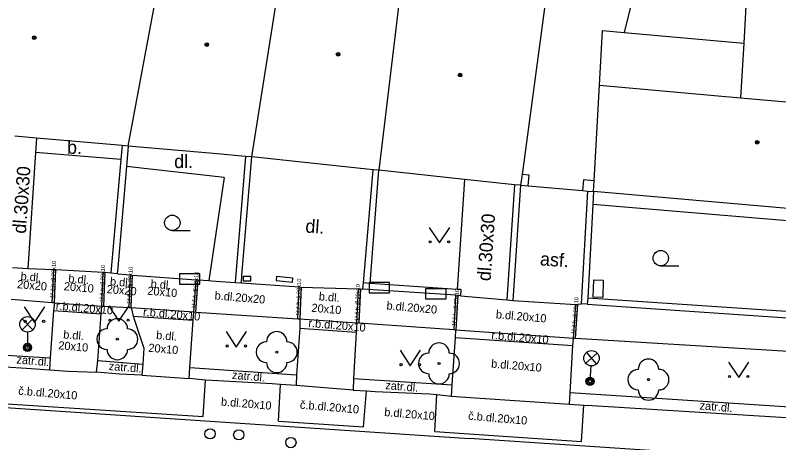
# Model space of a CAD drawing. Extents: x -596229 to -595156, y -1161237 to -1159376.
# Drawn here: x -595471.06 to -595433.85, y -1160942.5 to -1160921.67 of the extents above; entities that cross this region are included whole.
import ezdxf

# ---------------------------------------------------------------- set-up
doc = ezdxf.new("R2010")
doc.units = 0
for name, color, linetype in [('Level 22', 7, 'Continuous'), ('Level 24', 7, 'Continuous'), ('Level 28', 7, 'Continuous'), ('Level 33', 7, 'Continuous'), ('Level 36', 7, 'Continuous'), ('Level 39', 7, 'Continuous'), ('plynovod - povrch.  znaky - PRIS skut. velikost', 7, 'Continuous'), ('silnoproud - povrch.  znaky a  RIS  skut. velikost', 7, 'Continuous'), ('TM - budovy zdene_ betonove - VP', 7, 'Continuous'), ('TM - chodniky - VP', 7, 'Continuous'), ('TM - komunikace - VP', 7, 'Continuous'), ('TM - letecke snimky - pomocna linie', 7, 'Continuous'), ('TM - plot drateny_ kovovy - VP', 7, 'Continuous'), ('TM - plot zdeny_ ohradni zed - VP', 7, 'Continuous'), ('TM - podezdivka plotu - VP', 7, 'Continuous'), ('TM - popis povrchu', 7, 'Continuous'), ('TM - rozhrani mezi zpev. plochami mezi sebou - VP', 7, 'Continuous'), ('TM - rozhrani ploch obecne - VP', 7, 'Continuous'), ('TM - vjezd na pozemek', 7, 'Continuous')]:
    doc.layers.add(name, color=color, linetype=linetype)

msp = doc.modelspace()

# ---------------------------------------------------------------- linework, layer by layer
at = {"layer": 'Level 22'}
for centre in [(-595466.09, -1160937.46), (-595458.32, -1160938.09), (-595450.41, -1160938.64), (-595440.2, -1160939.43)]:
    msp.add_circle(centre, 0.05, dxfattribs=at)
for centre, start, end in [((-595466.09, -1160936.96), 359.9755, 179.9755), ((-595466.59, -1160937.46), 89.9755, 269.9755), ((-595465.59, -1160937.46), 269.9755, 89.9755), ((-595458.32, -1160937.59), 359.9755, 179.9755), ((-595458.82, -1160938.09), 89.9755, 269.9755), ((-595457.82, -1160938.09), 269.9755, 89.9755), ((-595450.41, -1160938.14), 359.9755, 179.9755), ((-595466.09, -1160937.96), 179.9755, 359.9755), ((-595450.91, -1160938.64), 89.9755, 269.9755), ((-595449.91, -1160938.64), 269.9755, 89.9755), ((-595458.32, -1160938.59), 179.9755, 359.9755), ((-595440.2, -1160938.93), 359.9755, 179.9755), ((-595440.7, -1160939.43), 89.9755, 269.9755), ((-595439.7, -1160939.43), 269.9755, 89.9755), ((-595450.41, -1160939.14), 179.9755, 359.9755), ((-595440.2, -1160939.93), 179.9755, 359.9755)]:
    msp.add_arc(centre, 0.5, start, end, dxfattribs=at)
at = {"layer": 'Level 24'}
for points in [[(-595463.067, -1160934.778), (-595462.067, -1160934.778), (-595462.067, -1160934.278), (-595463.067, -1160934.278)], [(-595453.817, -1160935.198), (-595452.817, -1160935.198), (-595452.817, -1160934.698), (-595453.817, -1160934.698)], [(-595451.067, -1160935.498), (-595450.067, -1160935.498), (-595450.067, -1160934.998), (-595451.067, -1160934.998)]]:
    msp.add_lwpolyline(points, close=True, dxfattribs=at)
at = {"layer": 'Level 28'}
for centre in [(-595461.57, -1160942.07), (-595460.17, -1160942.12), (-595457.63, -1160942.5)]:
    msp.add_circle(centre, 0.25, dxfattribs=at)
at = {"layer": 'Level 33'}
for p, q in [((-595470.735, -1160937), (-595470.205, -1160936.47)), ((-595470.735, -1160936.47), (-595470.205, -1160937)), ((-595470.47, -1160937.11), (-595470.47, -1160937.86)), ((-595443.258, -1160938.635), (-595442.695, -1160938.14)), ((-595443.224, -1160938.106), (-595442.729, -1160938.669)), ((-595443.001, -1160938.762), (-595443.05, -1160939.51))]:
    msp.add_line(p, q, dxfattribs=at)
for centre, radius in [((-595470.47, -1160936.735), 0.375), ((-595470.47, -1160937.86), 0.2), ((-595470.47, -1160937.86), 0.145), ((-595470.47, -1160937.86), 0.0876), ((-595442.976, -1160938.387), 0.375), ((-595443.05, -1160939.51), 0.2), ((-595443.05, -1160939.51), 0.145), ((-595443.05, -1160939.51), 0.0876)]:
    msp.add_circle(centre, radius, dxfattribs=at)
at = {"layer": 'Level 36'}
for p, q in [((-595463.41, -1160932.165), (-595462.535, -1160932.165)), ((-595439.6, -1160933.885), (-595438.725, -1160933.885))]:
    msp.add_line(p, q, dxfattribs=at)
for points in [[(-595450.89, -1160932.02), (-595450.39, -1160932.77), (-595449.89, -1160932.02)], [(-595470.63, -1160935.89), (-595470.13, -1160936.64), (-595469.63, -1160935.89)], [(-595466.51, -1160935.83), (-595466.01, -1160936.58), (-595465.51, -1160935.83)], [(-595460.79, -1160937.09), (-595460.29, -1160937.84), (-595459.79, -1160937.09)], [(-595452.31, -1160938), (-595451.81, -1160938.75), (-595451.31, -1160938)], [(-595436.3, -1160938.58), (-595435.8, -1160939.33), (-595435.3, -1160938.58)]]:
    msp.add_lwpolyline(points, dxfattribs=at)
for centre, radius in [((-595463.41, -1160931.79), 0.375), ((-595450.84, -1160932.72), 0.05), ((-595449.941, -1160932.72), 0.05), ((-595439.6, -1160933.51), 0.375), ((-595470.58, -1160936.59), 0.05), ((-595469.681, -1160936.59), 0.05), ((-595466.46, -1160936.53), 0.05), ((-595465.561, -1160936.53), 0.05), ((-595460.74, -1160937.79), 0.05), ((-595459.841, -1160937.79), 0.05), ((-595452.26, -1160938.7), 0.05), ((-595451.361, -1160938.7), 0.05), ((-595436.25, -1160939.28), 0.05), ((-595435.351, -1160939.28), 0.05)]:
    msp.add_circle(centre, radius, dxfattribs=at)
at = {"layer": 'Level 39'}
for centre, radius in [((-595470.14, -1160922.77), 0.09), ((-595470.14, -1160922.77), 0.0398), ((-595461.73, -1160923.1), 0.09), ((-595461.73, -1160923.1), 0.0398), ((-595455.33, -1160923.57), 0.09), ((-595455.33, -1160923.57), 0.0398), ((-595449.38, -1160924.59), 0.09), ((-595449.38, -1160924.59), 0.0398), ((-595434.9, -1160927.86), 0.09), ((-595434.9, -1160927.86), 0.0398)]:
    msp.add_circle(centre, radius, dxfattribs=at)
at = {"layer": 'plynovod - povrch.  znaky - PRIS skut. velikost'}
for points in [[(-595442.89, -1160935.41), (-595442.86, -1160934.56)], [(-595442.86, -1160934.56), (-595442.4, -1160934.58)], [(-595442.4, -1160934.58), (-595442.43, -1160935.43)], [(-595442.43, -1160935.43), (-595442.89, -1160935.41)]]:
    msp.add_lwpolyline(points, dxfattribs=at)
at = {"layer": 'silnoproud - povrch.  znaky a  RIS  skut. velikost'}
for points in [[(-595459.58, -1160934.41), (-595459.95, -1160934.41)], [(-595459.95, -1160934.41), (-595459.95, -1160934.61)], [(-595459.58, -1160934.61), (-595459.58, -1160934.41)], [(-595458.33, -1160934.4), (-595458.35, -1160934.6)], [(-595457.53, -1160934.48), (-595458.33, -1160934.4)], [(-595457.55, -1160934.68), (-595457.53, -1160934.48)], [(-595459.95, -1160934.61), (-595459.58, -1160934.61)], [(-595458.35, -1160934.6), (-595457.55, -1160934.68)]]:
    msp.add_lwpolyline(points, dxfattribs=at)
at = {"layer": 'TM - budovy zdene_ betonove - VP'}
for points in [[(-595465.56, -1160928.05), (-595463.96, -1160919.42)], [(-595459.54, -1160928.58), (-595458.07, -1160919.32)], [(-595452.25, -1160920.16), (-595453.34, -1160929.23)], [(-595445.23, -1160921.08), (-595446.36, -1160929.44)], [(-595442.85, -1160929.74), (-595442.59, -1160925.08)], [(-595442.59, -1160925.08), (-595435.71, -1160925.69)], [(-595435.71, -1160925.69), (-595431.06, -1160926.11)], [(-595470.03, -1160927.66), (-595471.09, -1160927.57)], [(-595465.86, -1160928.02), (-595470.03, -1160927.66)], [(-595465.56, -1160928.05), (-595465.86, -1160928.02)], [(-595459.84, -1160928.55), (-595461.22, -1160928.43), (-595465.56, -1160928.05)], [(-595459.54, -1160928.58), (-595459.84, -1160928.55)], [(-595453.92, -1160929.17), (-595459.54, -1160928.58)], [(-595453.62, -1160929.2), (-595453.92, -1160929.17)], [(-595453.34, -1160929.23), (-595453.62, -1160929.2)], [(-595449.17, -1160929.67), (-595453.34, -1160929.23)], [(-595446.73, -1160929.93), (-595449.17, -1160929.67)], [(-595446.36, -1160929.44), (-595446.43, -1160929.96)], [(-595442.88, -1160930.26), (-595442.85, -1160929.74)], [(-595446.43, -1160929.96), (-595446.73, -1160929.93)], [(-595429.33, -1160931.44), (-595442.88, -1160930.26)]]:
    msp.add_lwpolyline(points, dxfattribs=at)
at = {"layer": 'TM - chodniky - VP'}
for points in [[(-595469.26, -1160935.68), (-595471.26, -1160935.53)], [(-595469.16, -1160935.69), (-595469.26, -1160935.68)], [(-595469.16, -1160935.69), (-595469.2, -1160936.06)], [(-595469.2, -1160936.06), (-595469.36, -1160938.36)], [(-595466.87, -1160936.23), (-595466.85, -1160935.85)], [(-595466.85, -1160935.85), (-595466.75, -1160935.85)], [(-595466.75, -1160935.85), (-595465.52, -1160935.91)], [(-595465.52, -1160935.91), (-595465.42, -1160935.92)], [(-595465.42, -1160935.92), (-595465.32, -1160936.33)], [(-595467.04, -1160938.5), (-595466.87, -1160936.23)], [(-595465.32, -1160936.33), (-595464.8, -1160937.89)], [(-595462.39, -1160936.53), (-595462.36, -1160936.13)], [(-595462.36, -1160936.13), (-595462.26, -1160936.14)], [(-595462.26, -1160936.14), (-595457.29, -1160936.46)], [(-595462.56, -1160938.84), (-595462.39, -1160936.53)], [(-595457.29, -1160936.46), (-595457.19, -1160936.47)], [(-595457.19, -1160936.47), (-595457.2, -1160936.92)], [(-595454.41, -1160936.67), (-595454.44, -1160937.12)], [(-595454.31, -1160936.68), (-595454.41, -1160936.67)], [(-595449.69, -1160937.01), (-595454.31, -1160936.68)], [(-595457.2, -1160936.92), (-595457.35, -1160939.19)], [(-595454.44, -1160937.12), (-595454.58, -1160939.37)], [(-595449.59, -1160937.02), (-595449.69, -1160937.01)], [(-595449.61, -1160937.37), (-595449.59, -1160937.02)], [(-595449.77, -1160939.69), (-595449.61, -1160937.37)], [(-595443.88, -1160937.76), (-595443.86, -1160937.42)], [(-595443.76, -1160937.43), (-595443.86, -1160937.42)], [(-595427.53, -1160938.42), (-595443.76, -1160937.43)], [(-595464.8, -1160937.89), (-595464.85, -1160938.67)], [(-595444.01, -1160940.07), (-595443.88, -1160937.76)], [(-595469.36, -1160938.36), (-595469.4, -1160938.96)], [(-595467.11, -1160939.06), (-595467.04, -1160938.5)], [(-595464.85, -1160938.67), (-595464.89, -1160939.21)], [(-595462.59, -1160939.38), (-595462.56, -1160938.84)], [(-595457.35, -1160939.19), (-595457.38, -1160939.71)], [(-595454.58, -1160939.37), (-595454.59, -1160939.94)], [(-595449.8, -1160940.23), (-595449.77, -1160939.69)], [(-595444.05, -1160940.63), (-595444.01, -1160940.07)]]:
    msp.add_lwpolyline(points, dxfattribs=at)
at = {"layer": 'TM - komunikace - VP'}
for points in [[(-595471.55, -1160938.81), (-595470.51, -1160938.87)], [(-595470.51, -1160938.87), (-595469.4, -1160938.96)], [(-595469.4, -1160938.96), (-595468.49, -1160939.01)], [(-595468.49, -1160939.01), (-595467.11, -1160939.06)], [(-595465.98, -1160939.17), (-595467.11, -1160939.06)], [(-595464.89, -1160939.21), (-595465.98, -1160939.17)], [(-595464.89, -1160939.21), (-595462.59, -1160939.38)], [(-595461.8, -1160939.45), (-595462.59, -1160939.38)], [(-595461.49, -1160939.47), (-595461.8, -1160939.45)], [(-595458.54, -1160939.64), (-595461.49, -1160939.47)], [(-595458.14, -1160939.67), (-595458.54, -1160939.64)], [(-595457.38, -1160939.71), (-595458.14, -1160939.67)], [(-595454.59, -1160939.94), (-595457.38, -1160939.71)], [(-595454.59, -1160939.94), (-595453.95, -1160939.98)], [(-595453.95, -1160939.98), (-595453.52, -1160940.01)], [(-595453.52, -1160940.01), (-595450.88, -1160940.13)], [(-595450.88, -1160940.13), (-595450.52, -1160940.16)], [(-595450.52, -1160940.16), (-595449.8, -1160940.23)], [(-595449.8, -1160940.23), (-595448.65, -1160940.32)], [(-595448.65, -1160940.32), (-595444.05, -1160940.63)], [(-595444.05, -1160940.63), (-595443.35, -1160940.67)], [(-595443.35, -1160940.67), (-595442.94, -1160940.69)], [(-595442.94, -1160940.69), (-595430.86, -1160941.44)]]:
    msp.add_lwpolyline(points, dxfattribs=at)
at = {"layer": 'TM - letecke snimky - pomocna linie'}
for points in [[(-595439.28, -1160914.03), (-595441.38, -1160922.51)], [(-595429.77, -1160918.33), (-595435.27, -1160917.86), (-595435.55, -1160923.03)], [(-595442.59, -1160925.08), (-595442.44, -1160922.42), (-595441.38, -1160922.51)], [(-595441.38, -1160922.51), (-595435.55, -1160923.03)], [(-595435.55, -1160923.03), (-595435.71, -1160925.69)]]:
    msp.add_lwpolyline(points, dxfattribs=at)
at = {"layer": 'TM - plot drateny_ kovovy - VP'}
for points in [[(-595465.86, -1160928.02), (-595465.92, -1160928.7)], [(-595465.92, -1160928.7), (-595466.4, -1160934.23)], [(-595446.73, -1160929.93), (-595447.11, -1160935.54)], [(-595443.17, -1160930.24), (-595443.48, -1160935.74)], [(-595453.77, -1160934.74), (-595454.09, -1160934.72)], [(-595449.52, -1160935.03), (-595453.77, -1160934.74)], [(-595449.34, -1160935.04), (-595449.52, -1160935.03)], [(-595429.84, -1160936.36), (-595443.16, -1160935.46)]]:
    msp.add_lwpolyline(points, dxfattribs=at)
at = {"layer": 'TM - plot zdeny_ ohradni zed - VP'}
for points in [[(-595459.84, -1160928.55), (-595460.34, -1160934.69)], [(-595453.77, -1160934.74), (-595453.34, -1160929.23)], [(-595446.06, -1160929.99), (-595446.02, -1160929.47), (-595446.36, -1160929.44)], [(-595442.85, -1160929.74), (-595443.36, -1160929.7), (-595443.41, -1160930.22)]]:
    msp.add_lwpolyline(points, dxfattribs=at)
at = {"layer": 'TM - podezdivka plotu - VP'}
for points in [[(-595465.56, -1160928.05), (-595465.64, -1160929.04)], [(-595460.02, -1160934.36), (-595459.54, -1160928.58)], [(-595465.64, -1160929.04), (-595466.07, -1160933.98)], [(-595454.09, -1160934.72), (-595453.62, -1160929.2)], [(-595446.43, -1160929.96), (-595446.81, -1160935.57)], [(-595446.43, -1160929.96), (-595446.06, -1160929.99)], [(-595443.41, -1160930.22), (-595443.17, -1160930.24)], [(-595443.17, -1160930.24), (-595442.88, -1160930.26)], [(-595442.88, -1160930.26), (-595442.91, -1160930.89)], [(-595442.91, -1160930.89), (-595443.16, -1160935.46)], [(-595466.07, -1160933.98), (-595466.1, -1160934.26)], [(-595460.04, -1160934.71), (-595460.02, -1160934.36)], [(-595454.12, -1160935.02), (-595454.09, -1160934.72)], [(-595449.6, -1160935.32), (-595454.12, -1160935.02)], [(-595449.5, -1160935.33), (-595449.6, -1160935.32)], [(-595449.34, -1160935.04), (-595449.36, -1160935.34)], [(-595449.36, -1160935.34), (-595449.5, -1160935.33)], [(-595443.16, -1160935.46), (-595443.18, -1160935.76)], [(-595443.18, -1160935.76), (-595443.48, -1160935.74)], [(-595443.18, -1160935.76), (-595429.86, -1160936.66)]]:
    msp.add_lwpolyline(points, dxfattribs=at)
at = {"layer": 'TM - rozhrani mezi zpev. plochami mezi sebou - VP'}
for points in [[(-595469.26, -1160935.68), (-595469.18, -1160934.07)], [(-595469.16, -1160935.69), (-595469.08, -1160934.07)], [(-595466.85, -1160935.85), (-595466.78, -1160934.19)], [(-595466.75, -1160935.85), (-595466.68, -1160934.2)], [(-595465.52, -1160935.91), (-595465.45, -1160934.33)], [(-595465.42, -1160935.92), (-595465.35, -1160934.34)], [(-595462.36, -1160936.13), (-595462.25, -1160934.56)], [(-595462.26, -1160936.14), (-595462.15, -1160934.57)], [(-595457.29, -1160936.46), (-595457.23, -1160934.91)], [(-595457.13, -1160934.92), (-595457.19, -1160936.47)], [(-595454.41, -1160936.67), (-595454.34, -1160935.01)], [(-595454.23, -1160935.01), (-595454.31, -1160936.68)], [(-595449.6, -1160935.32), (-595449.69, -1160937.01)], [(-595469.16, -1160935.69), (-595466.85, -1160935.85)], [(-595449.5, -1160935.33), (-595449.59, -1160937.02)], [(-595469.2, -1160936.06), (-595466.87, -1160936.23)], [(-595465.42, -1160935.92), (-595462.36, -1160936.13)], [(-595443.86, -1160937.42), (-595443.74, -1160935.77)], [(-595443.76, -1160937.43), (-595443.64, -1160935.76)], [(-595465.32, -1160936.33), (-595462.39, -1160936.53)], [(-595457.19, -1160936.47), (-595454.41, -1160936.67)], [(-595457.2, -1160936.92), (-595454.44, -1160937.12)], [(-595443.86, -1160937.42), (-595449.59, -1160937.02)], [(-595449.61, -1160937.37), (-595443.88, -1160937.76)], [(-595488.35, -1160939.67), (-595468.62, -1160940.98)], [(-595461.9, -1160941.22), (-595461.8, -1160939.45)], [(-595458.24, -1160941.46), (-595458.14, -1160939.67)], [(-595454.09, -1160941.73), (-595453.95, -1160939.98)], [(-595450.61, -1160941.95), (-595450.52, -1160940.16)], [(-595474.74, -1160940.4), (-595461.9, -1160941.22)], [(-595443.46, -1160942.45), (-595443.35, -1160940.67)], [(-595468.62, -1160940.98), (-595448.93, -1160942.3)], [(-595458.24, -1160941.46), (-595454.09, -1160941.73)], [(-595450.61, -1160941.95), (-595443.46, -1160942.45)], [(-595430.61, -1160943.52), (-595448.93, -1160942.3)]]:
    msp.add_lwpolyline(points, dxfattribs=at)
at = {"layer": 'TM - rozhrani ploch obecne - VP'}
for points in [[(-595470.03, -1160927.66), (-595470.08, -1160928.36)], [(-595470.08, -1160928.36), (-595470.46, -1160934.01)], [(-595465.92, -1160928.7), (-595470.08, -1160928.36)], [(-595460.89, -1160929.58), (-595465.64, -1160929.04)], [(-595460.89, -1160929.58), (-595461.63, -1160934.6)], [(-595449.17, -1160929.67), (-595449.52, -1160935.03)], [(-595429.55, -1160932.02), (-595442.91, -1160930.89)], [(-595471.2, -1160933.97), (-595470.46, -1160934.01)], [(-595470.46, -1160934.01), (-595469.18, -1160934.07)], [(-595469.18, -1160934.07), (-595469.08, -1160934.07)], [(-595469.08, -1160934.07), (-595466.78, -1160934.19)], [(-595466.78, -1160934.19), (-595466.68, -1160934.2)], [(-595466.68, -1160934.2), (-595466.4, -1160934.23)], [(-595466.4, -1160934.23), (-595466.1, -1160934.26)], [(-595466.1, -1160934.26), (-595466.05, -1160934.27)], [(-595466.05, -1160934.27), (-595465.65, -1160934.31)], [(-595465.65, -1160934.31), (-595465.45, -1160934.33)], [(-595465.45, -1160934.33), (-595465.35, -1160934.34)], [(-595465.35, -1160934.34), (-595462.25, -1160934.56)], [(-595462.25, -1160934.56), (-595462.15, -1160934.57)], [(-595462.15, -1160934.57), (-595461.63, -1160934.6)], [(-595461.63, -1160934.6), (-595461.5, -1160934.61)], [(-595461.5, -1160934.61), (-595460.34, -1160934.69)], [(-595460.34, -1160934.69), (-595460.04, -1160934.71)], [(-595460.04, -1160934.71), (-595457.23, -1160934.91)], [(-595457.23, -1160934.91), (-595457.13, -1160934.92)], [(-595457.13, -1160934.92), (-595454.34, -1160935.01)], [(-595454.34, -1160935.01), (-595454.23, -1160935.01)], [(-595454.23, -1160935.01), (-595454.12, -1160935.02)], [(-595449.36, -1160935.34), (-595447.11, -1160935.54)], [(-595447.11, -1160935.54), (-595446.81, -1160935.57)], [(-595446.81, -1160935.57), (-595443.74, -1160935.77)], [(-595443.74, -1160935.77), (-595443.64, -1160935.76)], [(-595443.64, -1160935.76), (-595443.48, -1160935.74)], [(-595471.52, -1160938.24), (-595469.36, -1160938.36)], [(-595467.04, -1160938.5), (-595464.85, -1160938.67)], [(-595462.56, -1160938.84), (-595457.35, -1160939.19)], [(-595454.58, -1160939.37), (-595449.77, -1160939.69)], [(-595430.83, -1160940.94), (-595444.01, -1160940.07)]]:
    msp.add_lwpolyline(points, dxfattribs=at)
at = {"layer": 'TM - vjezd na pozemek'}
msp.add_lwpolyline([(-595446.06, -1160929.99), (-595443.41, -1160930.22)], dxfattribs=at)

# ---------------------------------------------------------------- texts
at = {"layer": 'TM - popis povrchu'}
for s, p in [('b.', (-595468.54, -1160928.43)), ('dl.', (-595463.32, -1160929.12))]:
    msp.add_text(s, height=0.65, dxfattribs=at).set_placement(p)
for s, height, rotation, p in [('dl.30x30', 0.65, 86, (-595470.55, -1160932.33)), ('dl.30x30', 0.65, 86, (-595447.9, -1160934.64)), ('dl.', 0.65, 356, (-595456.94, -1160932.26)), ('asf.', 0.65, 356, (-595445.5, -1160933.86)), ('1ř.č.b.dl.20x10', 0.2, 87, (-595469.17, -1160935.45)), ('b.dl.', 0.4, 355.1303, (-595470.82, -1160934.58)), ('1ř.č.b.dl.20x10', 0.2, 88, (-595466.75, -1160935.66)), ('1ř.č.b.dl.20x10', 0.2, 87, (-595465.43, -1160935.74)), ('20x20', 0.4, 355.1303, (-595470.99, -1160934.97)), ('b.dl.', 0.4, 355.1303, (-595468.49, -1160934.69)), ('b.dl.', 0.4, 355.1303, (-595466.46, -1160934.83)), ('b.dl.', 0.4, 355.1303, (-595464.48, -1160934.95)), ('1ř.č.b.dl.20x10', 0.2, 85.1303, (-595462.27, -1160935.98)), ('1ř.č.b.dl.20x10', 0.2, 88, (-595457.19, -1160936.32)), ('20x10', 0.4, 355.1303, (-595468.71, -1160935.07)), ('20x20', 0.4, 355.1303, (-595466.62, -1160935.21)), ('20x10', 0.4, 355.1303, (-595464.64, -1160935.29)), ('1ř.č.b.dl.20x10', 0.2, 88, (-595454.32, -1160936.59)), ('b.dl.20x20', 0.4, 355.1303, (-595461.36, -1160935.52)), ('b.dl.', 0.4, 355.1303, (-595456.28, -1160935.56)), ('1ř.č.b.dl.20x10', 0.2, 85.1303, (-595449.58, -1160936.83)), ('r.b.dl.20x10', 0.4, 355.1303, (-595469.1, -1160936.02)), ('b.dl.20x20', 0.4, 355.1303, (-595452.98, -1160936.01)), ('1ř.č.b.dl.20x10', 0.2, 85.1303, (-595443.76, -1160937.22)), ('r.b.dl.20x10', 0.4, 355.1303, (-595464.85, -1160936.32)), ('20x10', 0.4, 355.1303, (-595456.64, -1160936.12)), ('b.dl.20x10', 0.4, 355.1303, (-595447.65, -1160936.44)), ('r.b.dl.20x10', 0.4, 355.1303, (-595456.79, -1160936.86)), ('b.dl.', 0.4, 355.1303, (-595468.74, -1160937.42)), ('b.dl.', 0.4, 355.1303, (-595464.21, -1160937.45)), ('r.b.dl.20x10', 0.4, 355.1303, (-595447.87, -1160937.45)), ('20x10', 0.4, 355.1303, (-595468.98, -1160937.95)), ('20x10', 0.4, 355.1303, (-595464.59, -1160938.07)), ('zatr.dl.', 0.4, 355.1303, (-595471.02, -1160938.64)), ('zatr.dl.', 0.4, 355.1303, (-595466.52, -1160938.96)), ('b.dl.20x10', 0.4, 355.1303, (-595447.88, -1160938.84)), ('zatr.dl.', 0.4, 355.1303, (-595460.51, -1160939.39)), ('č.b.dl.20x10', 0.4, 355.1303, (-595470.93, -1160940.16)), ('zatr.dl.', 0.4, 355.1303, (-595453.04, -1160939.89)), ('b.dl.20x10', 0.4, 355.1303, (-595461.05, -1160940.69)), ('č.b.dl.20x10', 0.4, 355.1303, (-595457.2, -1160940.84)), ('b.dl.20x10', 0.4, 355.1303, (-595453.09, -1160941.2)), ('zatr.dl.', 0.4, 355.1303, (-595437.72, -1160940.88)), ('č.b.dl.20x10', 0.4, 355.1303, (-595449, -1160941.38))]:
    msp.add_text(s, height=height, rotation=rotation, dxfattribs=at).set_placement(p)

doc.saveas('drawing.dxf')
